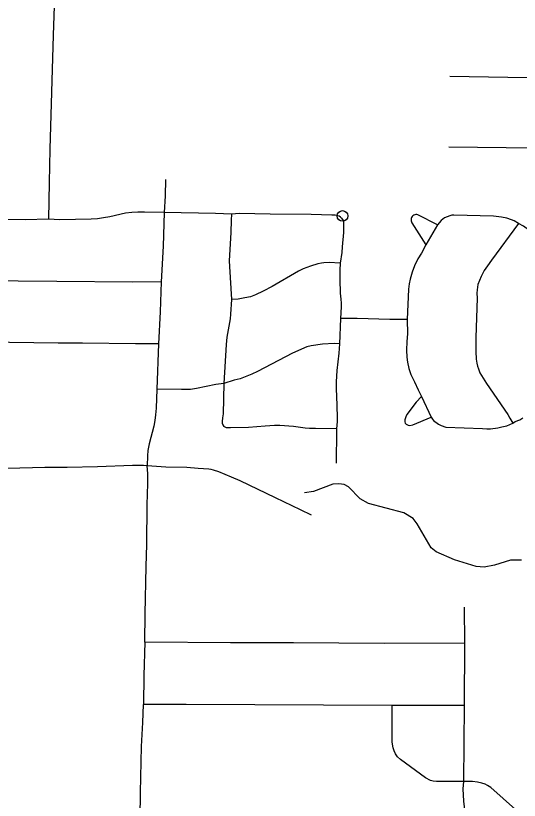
# Model space of a CAD drawing. Extents: x -19 to 366, y -4 to 359.
# Drawn here: x 150.592 to 151.042, y 185.132 to 185.832 of the extents above; entities that cross this region are included whole.
import ezdxf

# ---------------------------------------------------------------- set-up
doc = ezdxf.new("R2010")
doc.units = 0
for name, color, linetype in [('R_Striping', 7, 'Continuous'), ('R_Temp Easement', 7, 'Continuous'), ('Sheet Fence', 7, 'Continuous')]:
    doc.layers.add(name, color=color, linetype=linetype)

msp = doc.modelspace()

# ---------------------------------------------------------------- linework, layer by layer
at = {"layer": 'R_Striping'}
for points in [[(150.62854, 185.93909), (150.62849, 185.91292), (150.6279, 185.88676), (150.62671, 185.84089), (150.62578, 185.81497), (150.62285, 185.71324), (150.62227, 185.68354), (150.62185, 185.65089)], [(151.23495, 185.76353), (151.22635, 185.76286), (151.208, 185.76344), (151.20102, 185.76342), (151.19233, 185.76414), (151.18965, 185.76505), (151.1857, 185.76721), (151.18451, 185.76808), (151.18055, 185.77162), (151.17827, 185.77316), (151.17679, 185.77379), (151.17409, 185.77459), (151.17031, 185.77499), (151.126, 185.77584), (151.06582, 185.77654), (150.97978, 185.77801)], [(151.23446, 185.71187), (150.97864, 185.71486)], [(150.72616, 185.6862), (150.72571, 185.67165), (150.72495, 185.65667)], [(150.62185, 185.65089), (150.60129, 185.65019), (150.55022, 185.65101), (150.52379, 185.65102), (150.45418, 185.65196)], [(150.72495, 185.65667), (150.70718, 185.657), (150.70152, 185.65698), (150.6959, 185.65665), (150.69028, 185.65601), (150.67635, 185.65292), (150.67086, 185.65193), (150.66534, 185.65117), (150.65979, 185.65064), (150.63191, 185.65009), (150.62185, 185.65089)], [(150.72495, 185.65667), (150.72396, 185.62666), (150.72218, 185.59482)], [(150.78484, 185.65525), (150.77061, 185.65589), (150.72495, 185.65667)], [(150.78484, 185.65525), (150.78453, 185.64996), (150.78426, 185.63897), (150.78307, 185.6186), (150.78294, 185.61354), (150.78304, 185.60847), (150.78499, 185.57906)], [(150.88222, 185.6525), (150.88105, 185.65338), (150.87969, 185.6538), (150.87729, 185.65425), (150.87444, 185.65448), (150.85588, 185.65494), (150.81928, 185.65517), (150.79205, 185.6557), (150.78484, 185.65525)], [(150.88222, 185.6525), (150.88309, 185.65169), (150.88437, 185.64947), (150.88472, 185.64781), (150.88487, 185.64528), (150.88471, 185.63879), (150.88376, 185.62601), (150.88322, 185.62114), (150.88183, 185.61157)], [(150.96867, 185.64567), (150.95123, 185.65475), (150.95028, 185.65493), (150.94933, 185.65491), (150.94839, 185.6547), (150.94753, 185.65431), (150.94674, 185.65376), (150.94607, 185.65305), (150.94558, 185.65223), (150.94525, 185.65133), (150.94511, 185.65038), (150.94516, 185.64942), (150.9454, 185.6485), (150.94583, 185.64764), (150.95817, 185.62793)], [(151.0409, 185.64676), (151.03692, 185.64918), (151.03456, 185.65027), (151.03045, 185.65162), (151.02587, 185.65258), (151.01853, 185.65332), (150.98319, 185.65448), (150.98139, 185.65435), (150.97954, 185.65387), (150.97724, 185.65299), (150.97496, 185.65182), (150.97347, 185.65082), (150.97192, 185.6495), (150.96867, 185.64567)], [(150.96867, 185.64567), (150.95817, 185.62793)], [(151.0409, 185.64676), (151.01686, 185.61414), (151.0131, 185.60929), (151.01041, 185.60511), (151.00756, 185.5997), (151.00474, 185.59247), (151.00401, 185.58781), (151.00372, 185.58477), (151.00397, 185.58041), (151.00288, 185.54534), (151.00276, 185.53268), (151.00311, 185.52597), (151.00364, 185.52242), (151.00427, 185.51962), (151.00508, 185.51714), (151.00645, 185.5138), (151.01226, 185.50404), (151.03134, 185.47663), (151.03317, 185.47315), (151.03586, 185.4689)], [(151.04976, 185.64118), (151.0453, 185.6444), (151.0409, 185.64676)], [(150.95817, 185.62793), (150.95436, 185.62047), (150.95108, 185.61544), (150.94809, 185.60929), (150.94596, 185.60364), (150.94414, 185.59711), (150.94325, 185.59294), (150.94278, 185.58821), (150.94163, 185.5614)], [(150.88183, 185.61157), (150.87191, 185.61207), (150.8674, 185.61187), (150.8652, 185.6116), (150.862, 185.61093), (150.8555, 185.60898), (150.8489, 185.60646), (150.84453, 185.60438), (150.82128, 185.59075), (150.81307, 185.58641), (150.80639, 185.58329), (150.8018, 185.5816), (150.79691, 185.58048), (150.79076, 185.57942), (150.78499, 185.57906)], [(150.88183, 185.61157), (150.8815, 185.60522), (150.88144, 185.59695), (150.88182, 185.58476), (150.88243, 185.57954), (150.88264, 185.57574), (150.88266, 185.5727), (150.88228, 185.56221)], [(150.72218, 185.59482), (150.69673, 185.59453), (150.62917, 185.59528), (150.49101, 185.59647), (150.45405, 185.59715)], [(150.72218, 185.59482), (150.72139, 185.56822), (150.71993, 185.53944)], [(150.78499, 185.57906), (150.78415, 185.56603), (150.78363, 185.56174), (150.78074, 185.54539), (150.78007, 185.53908), (150.77794, 185.50407)], [(150.88228, 185.56221), (150.88113, 185.53968)], [(150.94163, 185.5614), (150.92615, 185.56139), (150.89704, 185.5623), (150.88228, 185.56221)], [(150.94163, 185.5614), (150.94195, 185.54852), (150.94135, 185.54154), (150.94113, 185.53391), (150.94132, 185.52764), (150.9418, 185.52332), (150.94311, 185.51767), (150.94488, 185.51232), (150.94815, 185.5057), (150.95135, 185.49854), (150.95435, 185.49261)], [(150.71993, 185.53944), (150.69923, 185.53958), (150.65201, 185.54023), (150.63034, 185.54024), (150.56492, 185.5411), (150.53833, 185.54105), (150.51442, 185.54144), (150.46584, 185.54169), (150.4534, 185.54199)], [(150.71993, 185.53944), (150.71829, 185.49908)], [(150.88113, 185.53968), (150.87637, 185.53974), (150.86618, 185.53921), (150.85587, 185.53774), (150.85223, 185.53678), (150.83937, 185.53136), (150.80806, 185.51477), (150.8032, 185.51258), (150.79259, 185.50836), (150.78733, 185.50703), (150.77794, 185.50407)], [(150.88113, 185.53968), (150.88069, 185.53136), (150.87896, 185.5157), (150.87824, 185.50556), (150.87831, 185.49855), (150.8787, 185.49356), (150.8793, 185.47422), (150.87925, 185.47036), (150.87869, 185.46366)], [(150.71829, 185.49908), (150.71766, 185.48205), (150.71725, 185.47622), (150.7165, 185.47116), (150.71553, 185.46614), (150.71156, 185.45025), (150.71043, 185.44447), (150.70986, 185.43976), (150.70968, 185.4307)], [(150.77794, 185.50407), (150.77089, 185.50318), (150.75366, 185.4997), (150.74845, 185.49894), (150.74021, 185.49869), (150.71829, 185.49908)], [(150.77794, 185.50407), (150.77737, 185.47712), (150.77682, 185.47362), (150.77652, 185.47021), (150.77667, 185.46889), (150.77715, 185.46727), (150.77821, 185.46586)], [(150.95435, 185.49261), (150.94964, 185.48763), (150.94144, 185.47661), (150.94032, 185.47438), (150.9395, 185.47175), (150.93948, 185.47003), (150.93983, 185.46879), (150.94057, 185.46785), (150.94237, 185.46705), (150.94389, 185.46686), (150.94653, 185.46729), (150.963, 185.47405)], [(150.95435, 185.49261), (150.963, 185.47405)], [(150.963, 185.47405), (150.96414, 185.47228), (150.96512, 185.47112), (150.9696, 185.4678), (150.97177, 185.4666), (150.97622, 185.46509), (151.00863, 185.464), (151.0125, 185.46373), (151.01581, 185.46373), (151.02244, 185.46462), (151.02614, 185.46539), (151.03046, 185.46652), (151.03586, 185.4689)], [(151.03586, 185.4689), (151.038, 185.47017), (151.04202, 185.4719), (151.04467, 185.47358)], [(150.87869, 185.46366), (150.85971, 185.46393), (150.85449, 185.46419), (150.85065, 185.46449), (150.84014, 185.46576), (150.82808, 185.46676), (150.8234, 185.46667), (150.81505, 185.46625), (150.79998, 185.46496), (150.78391, 185.4646), (150.78049, 185.4647), (150.77915, 185.46517), (150.77821, 185.46586)], [(150.87869, 185.46366), (150.87866, 185.46218), (150.8782, 185.43315)], [(150.70968, 185.4307), (150.70647, 185.43098), (150.69667, 185.43102), (150.66534, 185.42992), (150.63838, 185.42939), (150.61854, 185.42939), (150.58501, 185.42849)], [(150.70772, 185.27343), (150.70791, 185.29879), (150.70881, 185.34097), (150.7094, 185.36063), (150.70975, 185.39588), (150.71027, 185.41494), (150.71021, 185.42394), (150.70968, 185.4307)], [(150.85616, 185.38689), (150.8466, 185.3915), (150.82423, 185.40227), (150.79266, 185.41748), (150.78501, 185.42063), (150.77357, 185.42533), (150.76895, 185.427), (150.7667, 185.42758), (150.76468, 185.42784), (150.7551, 185.42833), (150.74506, 185.42919), (150.72634, 185.42941), (150.70968, 185.4307)], [(150.99256, 185.30481), (150.99263, 185.27248)], [(150.70772, 185.27343), (150.70676, 185.24377), (150.70637, 185.21801)], [(150.99263, 185.27248), (150.92107, 185.27217), (150.84022, 185.27278), (150.78402, 185.27284), (150.70772, 185.27343)], [(150.99263, 185.27248), (150.99228, 185.21692)], [(150.70124, 184.93141), (150.70102, 184.95295), (150.70113, 184.97545), (150.70167, 185.01826), (150.70243, 185.04852), (150.70371, 185.13946), (150.70476, 185.18045), (150.7059, 185.20174), (150.70637, 185.21801)], [(150.92807, 185.21686), (150.74462, 185.21797), (150.72136, 185.21781), (150.70637, 185.21801)], [(150.99228, 185.21692), (150.92807, 185.21686)], [(150.99177, 185.14912), (150.97094, 185.14932), (150.96768, 185.14917), (150.96483, 185.14952), (150.96249, 185.15018), (150.95787, 185.15237), (150.93579, 185.16876), (150.93294, 185.17127), (150.93106, 185.17399), (150.92992, 185.17645), (150.92915, 185.17924), (150.92815, 185.18426), (150.92807, 185.21686)], [(150.99228, 185.21692), (150.99177, 185.14912)], [(150.99177, 185.14912), (150.99137, 185.14255), (150.99186, 185.13165), (150.99286, 185.12424), (150.99543, 185.11373), (150.99588, 185.10978), (150.996, 185.1058), (150.99578, 185.10122), (150.99523, 185.09667), (150.99157, 185.08049), (150.99082, 185.0761), (150.99033, 185.07106), (150.99048, 185.06596), (150.99058, 185.05316)], [(151.06277, 185.10217), (151.01634, 185.14376), (151.01326, 185.1456), (151.01107, 185.14669), (151.00808, 185.14766), (151.00424, 185.14856), (150.99999, 185.1491), (150.99177, 185.14912)]]:
    msp.add_lwpolyline(points, dxfattribs=at)
msp.add_circle((150.88391, 185.65365), 0.00473, dxfattribs=at)
at = {"layer": 'R_Temp Easement'}
msp.add_lwpolyline([(151.04355, 185.3467), (151.0337, 185.34646), (151.01951, 185.34202), (151.01023, 185.34046), (151.00303, 185.34081), (150.98387, 185.34698), (150.96756, 185.35393), (150.963, 185.35751), (150.95061, 185.3791), (150.9468, 185.38364), (150.93864, 185.38873), (150.90716, 185.39712), (150.89975, 185.40126), (150.88929, 185.41204), (150.88531, 185.4141), (150.88057, 185.41484), (150.87527, 185.41425), (150.85805, 185.40771), (150.84991, 185.40653)], dxfattribs=at)
at = {"layer": 'Sheet Fence'}
for points in [[(154.11585, 1.87092), (153.9063, 10.48743), (153.69602, 19.10409), (153.48501, 27.72087), (153.27327, 36.3378), (153.0608, 44.95486), (152.84759, 53.57206), (152.63366, 62.1894), (152.419, 70.80688), (152.20362, 79.42449), (151.98751, 88.04225), (151.77068, 96.66014), (151.55312, 105.27817), (151.33484, 113.89634), (151.11584, 122.51465), (150.89612, 131.13311), (150.67568, 139.7517), (150.45452, 148.37043), (150.23264, 156.98931), (150.01005, 165.60832), (149.78674, 174.22748), (149.56272, 182.84677), (149.33799, 191.46621), (149.11254, 200.0858), (148.88638, 208.70552), (148.65952, 217.32539), (148.43194, 225.9454), (148.20366, 234.56555), (147.97466, 243.18584), (147.74497, 251.80628), (147.51457, 260.42687), (147.28346, 269.04759), (147.05165, 277.66846), (146.81914, 286.28948), (146.58593, 294.91064), (146.35202, 303.53194), (146.11742, 312.15339), (145.88211, 320.77499), (145.64611, 329.39673), (145.40941, 338.01861), (145.17202, 346.64065)], [(0, 180.89994), (7.12284, 180.90436), (14.24566, 180.9176), (21.36847, 180.93968), (28.49124, 180.97058), (35.61397, 181.01031), (42.73664, 181.05888), (49.85925, 181.11627), (56.98178, 181.18249), (64.10422, 181.25754), (71.22656, 181.34142), (78.3488, 181.43413), (85.47091, 181.53567), (92.5929, 181.64603), (99.71474, 181.76523), (106.83643, 181.89325), (113.95795, 182.0301), (121.0793, 182.17578), (128.20046, 182.33029), (135.32143, 182.49362), (142.44218, 182.66579), (149.56272, 182.84677), (156.68303, 183.03659), (163.8031, 183.23523), (170.92291, 183.4427), (178.04247, 183.65899), (185.16175, 183.88411), (192.28074, 184.11805), (199.39944, 184.36082), (206.51784, 184.61242), (213.63591, 184.87283), (220.75366, 185.14207), (227.87107, 185.42014), (234.98813, 185.70702), (242.10483, 186.00273), (249.22115, 186.30726), (256.33709, 186.62061), (263.45264, 186.94279), (270.56779, 187.27378), (277.68251, 187.61359), (284.79682, 187.96222), (291.91068, 188.31967), (299.02409, 188.68594), (306.13705, 189.06103), (313.24954, 189.44494), (320.36154, 189.83766), (327.47305, 190.23919), (334.58406, 190.64954), (341.69455, 191.06871)]]:
    msp.add_spline(points, degree=3, dxfattribs=at)

doc.saveas('drawing.dxf')
